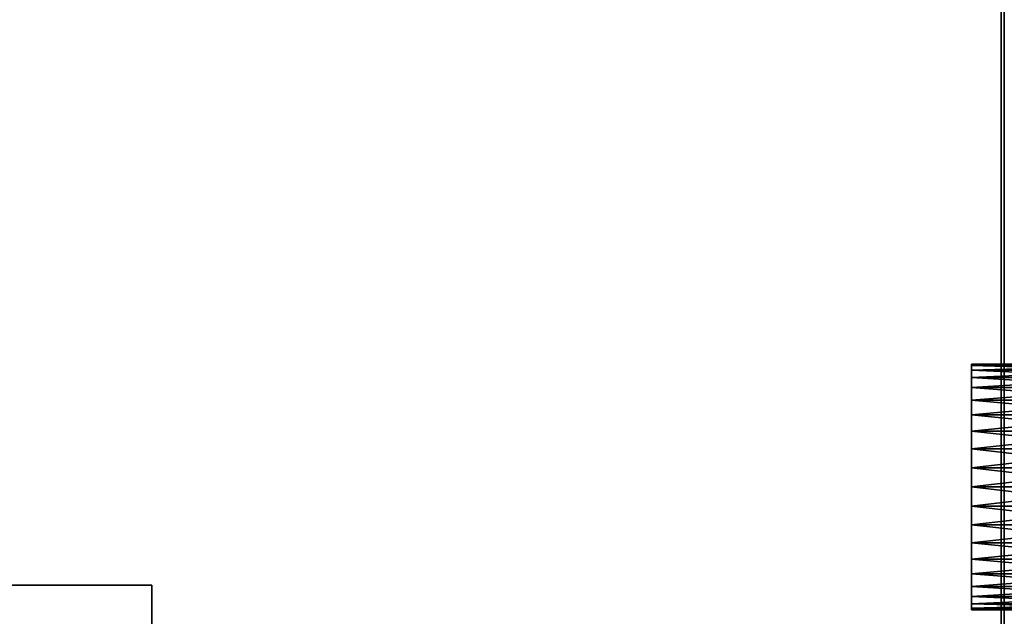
# Model space of a CAD drawing. Extents: x -4.8 to 43.9, y -3 to 20.9.
# Tile 642 of 656: x 39 to 42, y 2.9 to 4.7. Entities that reach past the tile are written whole.
import ezdxf

# ---------------------------------------------------------------- set-up
doc = ezdxf.new("R2010")
doc.units = 0

# ---------------------------------------------------------------- blocks, each defined once
blk = doc.blocks.new('Box-7148e406-b601-4288-a37b-d1ddc6295924')
at = {"color": 253, "linetype": 'Continuous', "true_color": 0xa0a0a0, "transparency": 33554687}
mesh = blk.add_polyface(dxfattribs=at)
corners = [(0, 0), (42, 0), (42, 19), (0, 19), (0, 0, 0.01), (42, 0, 0.01), (42, 19, 0.01), (0, 19, 0.01)]
mesh.append_faces([[corners[k] for k in face] for face in [(0, 1, 2, 3), (4, 5, 6, 7), (0, 1, 5, 4), (1, 2, 6, 5), (2, 3, 7, 6), (3, 0, 4, 7)]], dxfattribs={"color": 253})
blk = doc.blocks.new('Box-4a7966fc-d543-4e90-b91f-e9f7020791ce')
at = {"color": 253, "linetype": 'Continuous', "true_color": 0xa0a0a0, "transparency": 33554687}
mesh = blk.add_polyface(dxfattribs=at)
corners = [(0, 0), (42, 0), (42, 19), (0, 19), (0, 0, 0.01), (42, 0, 0.01), (42, 19, 0.01), (0, 19, 0.01)]
mesh.append_faces([[corners[k] for k in face] for face in [(0, 1, 2, 3), (4, 5, 6, 7), (0, 1, 5, 4), (1, 2, 6, 5), (2, 3, 7, 6), (3, 0, 4, 7)]], dxfattribs={"color": 253})
blk = doc.blocks.new('Box-6be0b900-153f-4212-bae1-06242cf9e2c9')
at = {"color": 253, "linetype": 'Continuous', "true_color": 0xa0a0a0, "transparency": 33554687}
mesh = blk.add_polyface(dxfattribs=at)
corners = [(0, 0), (0.01, 0), (0.01, 19), (0, 19), (0, 0, 17), (0.01, 0, 17), (0.01, 19, 17), (0, 19, 17)]
mesh.append_faces([[corners[k] for k in face] for face in [(0, 1, 2, 3), (4, 5, 6, 7), (0, 1, 5, 4), (1, 2, 6, 5), (2, 3, 7, 6), (3, 0, 4, 7)]], dxfattribs={"color": 253})
blk = doc.blocks.new('def3a200-0982-4f28-a51c-09b8d150a3a7')
at = {"linetype": 'Continuous', "transparency": 33554687}
for name, p in [('Box-7148e406-b601-4288-a37b-d1ddc6295924', (0, 0)), ('Box-4a7966fc-d543-4e90-b91f-e9f7020791ce', (0, 0, 16.99)), ('Box-6be0b900-153f-4212-bae1-06242cf9e2c9', (41.99, 0))]:
    blk.add_blockref(name, p, dxfattribs=at)
blk = doc.blocks.new('CoilBox-96c78426-6269-4f25-9c33-55b4a2528cb8')
at = {"color": 251, "linetype": 'Continuous', "true_color": 0x5b5b5b, "transparency": 33554687}
mesh = blk.add_polyface(dxfattribs=at)
corners = [(0, 0), (22.7, 0), (22.7, 2), (0, 2), (0, 0, 16.06), (22.7, 0, 16.06), (22.7, 2, 16.06), (0, 2, 16.06)]
mesh.append_faces([[corners[k] for k in face] for face in [(0, 1, 2, 3), (4, 5, 6, 7), (0, 1, 5, 4), (1, 2, 6, 5), (2, 3, 7, 6), (3, 0, 4, 7)]], dxfattribs={"color": 251})
blk = doc.blocks.new('8c0f33d7-16c5-4531-b080-eb5d8fbab00d')
at = {"linetype": 'Continuous', "transparency": 33554687}
blk.add_blockref('CoilBox-96c78426-6269-4f25-9c33-55b4a2528cb8', (0, 0), dxfattribs=at)
blk = doc.blocks.new('206_1_61b47e68-d6d9-47db-a695-50770331978527661d85-210b-4563-9e14-12cf570d4fa4')
at = {"color": 0, "linetype": 'BYBLOCK', "lineweight": -2, "transparency": 33554687}
mesh = blk.add_polyface(dxfattribs=at)
corners = [(0.4938, -0.0782), (0.5, 0), (0.5, 0, 1), (0.4938, -0.0782, 1), (0.4755, -0.1545, 1), (0.4755, -0.1545), (0.4455, -0.227), (0.4455, -0.227, 1), (0.4045, -0.2939), (0.4045, -0.2939, 1), (0.3536, -0.3536, 1), (0.3536, -0.3536), (0.2939, -0.4045), (0.2939, -0.4045, 1), (0.227, -0.4455, 1), (0.227, -0.4455), (0.1545, -0.4755), (0.1545, -0.4755, 1), (0.0782, -0.4938), (0.0782, -0.4938, 1), (0, -0.5, 1), (0, -0.5), (-0.0782, -0.4938), (-0.0782, -0.4938, 1), (-0.1545, -0.4755, 1), (-0.1545, -0.4755), (-0.227, -0.4455), (-0.227, -0.4455, 1), (-0.2939, -0.4045), (-0.2939, -0.4045, 1), (-0.3536, -0.3536, 1), (-0.3536, -0.3536), (-0.4045, -0.2939), (-0.4045, -0.2939, 1), (-0.4455, -0.227, 1), (-0.4455, -0.227), (-0.4755, -0.1545), (-0.4755, -0.1545, 1), (-0.4938, -0.0782), (-0.4938, -0.0782, 1), (-0.4938, 0.0782, 1), (-0.4755, 0.1545, 1), (-0.4755, 0.1545), (-0.4938, 0.0782), (-0.5, 0), (-0.5, 0, 1), (-0.4455, 0.227), (-0.4455, 0.227, 1), (-0.4045, 0.2939), (-0.4045, 0.2939, 1), (-0.3536, 0.3536, 1), (-0.3536, 0.3536), (-0.2939, 0.4045), (-0.2939, 0.4045, 1), (-0.227, 0.4455, 1), (-0.227, 0.4455), (-0.1545, 0.4755), (-0.1545, 0.4755, 1), (-0.0782, 0.4938), (-0.0782, 0.4938, 1), (0, 0.5, 1), (0, 0.5), (0.0782, 0.4938), (0.0782, 0.4938, 1), (0.1545, 0.4755, 1), (0.1545, 0.4755), (0.227, 0.4455), (0.227, 0.4455, 1), (0.2939, 0.4045), (0.2939, 0.4045, 1), (0.3536, 0.3536, 1), (0.3536, 0.3536), (0.4045, 0.2939), (0.4045, 0.2939, 1), (0.4455, 0.227, 1), (0.4455, 0.227), (0.4755, 0.1545), (0.4755, 0.1545, 1), (0.4938, 0.0782), (0.4938, 0.0782, 1), (0.5, 0, 1), (0.5, 0)]
mesh.append_faces([[corners[k] for k in face] for face in [(0, 2, 3, 0), (3, 5, 0, 3), (6, 4, 7, 6), (8, 7, 9, 8), (9, 11, 8, 9), (12, 10, 13, 12), (13, 15, 12, 13), (16, 14, 17, 16), (18, 17, 19, 18), (19, 21, 18, 19), (22, 20, 23, 22), (23, 25, 22, 23), (26, 24, 27, 26), (28, 27, 29, 28), (29, 31, 28, 29), (32, 30, 33, 32), (33, 35, 32, 33), (36, 34, 37, 36), (38, 37, 39, 38), (40, 42, 43, 40), (43, 45, 40, 43), (44, 39, 45, 44), (46, 41, 47, 46), (48, 47, 49, 48), (49, 51, 48, 49), (52, 50, 53, 52), (53, 55, 52, 53), (56, 54, 57, 56), (58, 57, 59, 58), (59, 61, 58, 59), (62, 60, 63, 62), (63, 65, 62, 63), (66, 64, 67, 66), (68, 67, 69, 68), (69, 71, 68, 69), (72, 70, 73, 72), (73, 75, 72, 73), (76, 74, 77, 76), (78, 77, 79, 78), (79, 81, 78, 79)]], dxfattribs={"vtx0": -1, "color": 0})
mesh.append_faces([[corners[k] for k in face] for face in [(0, 1, 2, 0), (3, 4, 5, 3), (6, 5, 4, 6), (8, 6, 7, 8), (9, 10, 11, 9), (12, 11, 10, 12), (13, 14, 15, 13), (16, 15, 14, 16), (18, 16, 17, 18), (19, 20, 21, 19), (22, 21, 20, 22), (23, 24, 25, 23), (26, 25, 24, 26), (28, 26, 27, 28), (29, 30, 31, 29), (32, 31, 30, 32), (33, 34, 35, 33), (36, 35, 34, 36), (38, 36, 37, 38), (40, 41, 42, 40), (43, 44, 45, 43), (44, 38, 39, 44), (46, 42, 41, 46), (48, 46, 47, 48), (49, 50, 51, 49), (52, 51, 50, 52), (53, 54, 55, 53), (56, 55, 54, 56), (58, 56, 57, 58), (59, 60, 61, 59), (62, 61, 60, 62), (63, 64, 65, 63), (66, 65, 64, 66), (68, 66, 67, 68), (69, 70, 71, 69), (72, 71, 70, 72), (73, 74, 75, 73), (76, 75, 74, 76), (78, 76, 77, 78), (79, 80, 81, 79)]], dxfattribs={"vtx2": -1, "color": 0})
mesh = blk.add_polyface(dxfattribs=at)
corners = [(0.4938, -0.0782, 1), (0.5, 0, 1), (0.4938, 0.0782, 1), (0.4755, -0.1545, 1), (0.4455, -0.227, 1), (0.4045, -0.2939, 1), (0.3536, -0.3536, 1), (0.2939, -0.4045, 1), (0.227, -0.4455, 1), (0.1545, -0.4755, 1), (0.0782, -0.4938, 1), (0, -0.5, 1), (-0.0782, -0.4938, 1), (-0.1545, -0.4755, 1), (-0.227, -0.4455, 1), (-0.2939, -0.4045, 1), (-0.3536, -0.3536, 1), (-0.4045, -0.2939, 1), (-0.4455, -0.227, 1), (-0.4755, -0.1545, 1), (-0.4938, -0.0782, 1), (-0.5, 0, 1), (-0.4938, 0.0782, 1), (-0.4755, 0.1545, 1), (-0.4455, 0.227, 1), (-0.4045, 0.2939, 1), (-0.3536, 0.3536, 1), (-0.2939, 0.4045, 1), (-0.227, 0.4455, 1), (-0.1545, 0.4755, 1), (-0.0782, 0.4938, 1), (0, 0.5, 1), (0.0782, 0.4938, 1), (0.1545, 0.4755, 1), (0.227, 0.4455, 1), (0.2939, 0.4045, 1), (0.3536, 0.3536, 1), (0.4045, 0.2939, 1), (0.4455, 0.227, 1), (0.4755, 0.1545, 1)]
mesh.append_faces([[corners[k] for k in face] for face in [(39, 38, 2, 39)]], dxfattribs={"vtx1": -1, "color": 0})
mesh.append_faces([[corners[k] for k in face] for face in [(3, 0, 2, 3), (4, 3, 2, 4), (5, 4, 2, 5), (6, 5, 2, 6), (7, 6, 2, 7), (8, 7, 2, 8), (9, 8, 2, 9), (10, 9, 2, 10), (11, 10, 2, 11), (12, 11, 2, 12), (13, 12, 2, 13), (14, 13, 2, 14), (15, 14, 2, 15), (16, 15, 2, 16), (17, 16, 2, 17), (18, 17, 2, 18), (19, 18, 2, 19), (20, 19, 2, 20), (21, 20, 2, 21), (22, 21, 2, 22), (23, 22, 2, 23), (24, 23, 2, 24), (25, 24, 2, 25), (26, 25, 2, 26), (27, 26, 2, 27), (28, 27, 2, 28), (29, 28, 2, 29), (30, 29, 2, 30), (31, 30, 2, 31), (32, 31, 2, 32), (33, 32, 2, 33), (34, 33, 2, 34), (35, 34, 2, 35), (36, 35, 2, 36), (37, 36, 2, 37), (38, 37, 2, 38)]], dxfattribs={"vtx1": -1, "vtx2": -1, "color": 0})
mesh.append_faces([[corners[k] for k in face] for face in [(0, 1, 2, 0)]], dxfattribs={"vtx2": -1, "color": 0})
mesh = blk.add_polyface(dxfattribs=at)
corners = [(0.4938, -0.0782), (0.4755, -0.1545), (0.4455, -0.227), (0.4045, -0.2939), (0.3536, -0.3536), (0.2939, -0.4045), (0.227, -0.4455), (0.1545, -0.4755), (0.0782, -0.4938), (0, -0.5), (-0.0782, -0.4938), (-0.1545, -0.4755), (-0.227, -0.4455), (-0.2939, -0.4045), (-0.3536, -0.3536), (-0.4045, -0.2939), (-0.4455, -0.227), (-0.4755, -0.1545), (-0.4938, -0.0782), (-0.5, 0), (-0.4938, 0.0782), (-0.4755, 0.1545), (-0.4455, 0.227), (-0.4045, 0.2939), (-0.3536, 0.3536), (-0.2939, 0.4045), (-0.227, 0.4455), (-0.1545, 0.4755), (-0.0782, 0.4938), (0, 0.5), (0.0782, 0.4938), (0.1545, 0.4755), (0.227, 0.4455), (0.2939, 0.4045), (0.3536, 0.3536), (0.4045, 0.2939), (0.4455, 0.227), (0.4755, 0.1545), (0.4938, 0.0782), (0.5, 0)]
mesh.append_faces([[corners[k] for k in face] for face in [(0, 38, 39, 0)]], dxfattribs={"vtx0": -1, "color": 0})
mesh.append_faces([[corners[k] for k in face] for face in [(0, 2, 3, 0), (0, 3, 4, 0), (0, 4, 5, 0), (0, 5, 6, 0), (0, 6, 7, 0), (0, 7, 8, 0), (0, 8, 9, 0), (0, 9, 10, 0), (0, 10, 11, 0), (0, 11, 12, 0), (0, 12, 13, 0), (0, 13, 14, 0), (0, 14, 15, 0), (0, 15, 16, 0), (0, 16, 17, 0), (0, 17, 18, 0), (0, 18, 19, 0), (0, 19, 20, 0), (0, 20, 21, 0), (0, 21, 22, 0), (0, 22, 23, 0), (0, 23, 24, 0), (0, 24, 25, 0), (0, 25, 26, 0), (0, 26, 27, 0), (0, 27, 28, 0), (0, 28, 29, 0), (0, 29, 30, 0), (0, 30, 31, 0), (0, 31, 32, 0), (0, 32, 33, 0), (0, 33, 34, 0), (0, 34, 35, 0), (0, 35, 36, 0), (0, 36, 37, 0), (0, 37, 38, 0)]], dxfattribs={"vtx0": -1, "vtx2": -1, "color": 0})
mesh.append_faces([[corners[k] for k in face] for face in [(0, 1, 2, 0)]], dxfattribs={"vtx2": -1, "color": 0})
blk = doc.blocks.new('d9470ef3-e13d-40e6-a5cf-424fbf993f38')
at = {"color": 0, "transparency": 33554687, "extrusion": (1, 0, 0), "rotation": 540}
blk.add_blockref('206_1_61b47e68-d6d9-47db-a695-50770331978527661d85-210b-4563-9e14-12cf570d4fa4', (0, 0), dxfattribs=at)
blk = doc.blocks.new('e55326d3-a498-4428-9576-7464b569c09d')
at = {"linetype": 'Continuous', "transparency": 33554687}
for name, p in [('def3a200-0982-4f28-a51c-09b8d150a3a7', (0, 0)), ('8c0f33d7-16c5-4531-b080-eb5d8fbab00d', (16.7, 1, 0.2))]:
    blk.add_blockref(name, p, dxfattribs=at)
at = {"color": 251, "linetype": 'Continuous', "true_color": 0x5b5b5b, "transparency": 33554687, "xscale": 0.5, "yscale": 0.75, "zscale": 0.75}
blk.add_blockref('d9470ef3-e13d-40e6-a5cf-424fbf993f38', (41.9, 3.3, 0.9), dxfattribs=at)

msp = doc.modelspace()

# ---------------------------------------------------------------- block references
at = {"transparency": 33554687}
msp.add_blockref('e55326d3-a498-4428-9576-7464b569c09d', (0, 0), dxfattribs=at)

doc.saveas('drawing.dxf')
